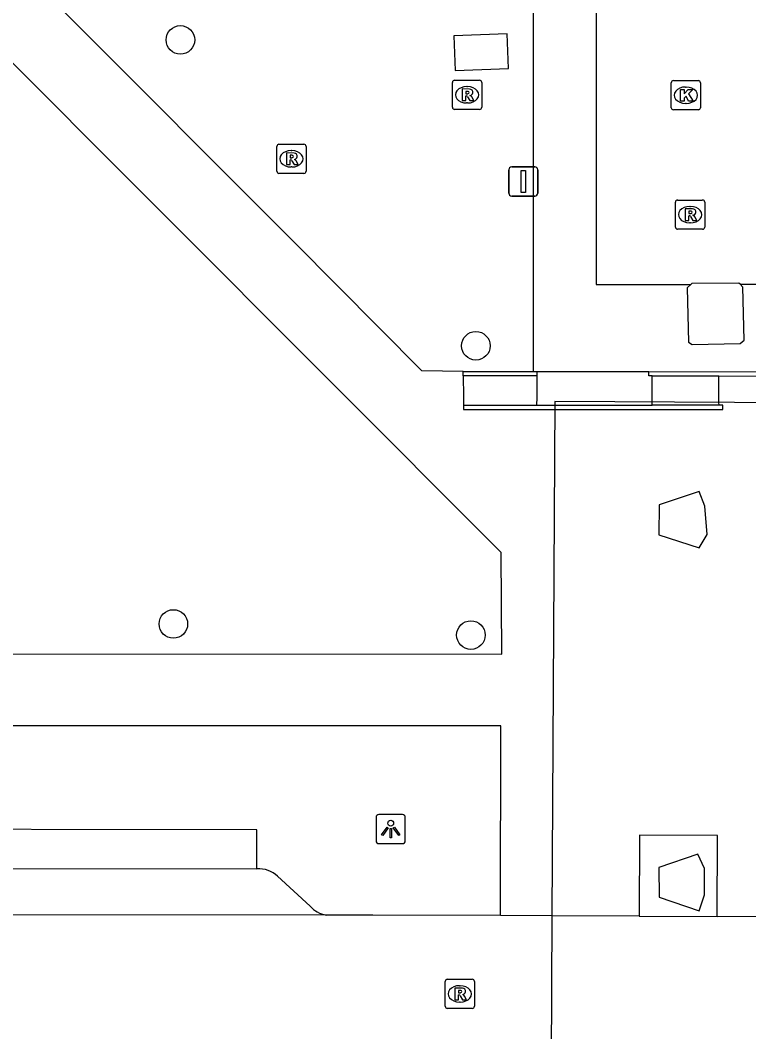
# Model space of a CAD drawing. Extents: x 161477 to 163040, y 383680 to 384868.
# Drawn here: x 161847.65 to 161872.58, y 384378.03 to 384412.65 of the extents above; entities that cross this region are included whole.
import ezdxf

# ---------------------------------------------------------------- set-up
doc = ezdxf.new("R2010")
doc.units = 0
for name, color, linetype in [('IMGEO_Boom', 7, 'Continuous'), ('IMGEO_Kolk', 7, 'Continuous'), ('IMGEO_Lage_trafo', 7, 'Continuous'), ('IMGEO_Lichtpunt', 7, 'Continuous'), ('IMGEO_Muur', 7, 'Continuous'), ('IMGEO_Pand', 7, 'Continuous'), ('IMGEO_Pand_overbouw', 7, 'Continuous'), ('IMGEO_Parkeervlak_open', 7, 'Continuous'), ('IMGEO_Rijbaan_lokaal_open', 7, 'Continuous'), ('IMGEO_Rioolput', 7, 'Continuous'), ('IMGEO_Verkeersbordpaal', 7, 'Continuous'), ('IMGEO_Voetpad_gesloten', 7, 'Continuous'), ('IMGEO_Voetpad_open', 7, 'Continuous')]:
    doc.layers.add(name, color=color, linetype=linetype)

msp = doc.modelspace()

# ---------------------------------------------------------------- linework, layer by layer
at = {"layer": 'IMGEO_Boom'}
for centre in [(161853.13, 384411.98), (161863.24, 384401.51), (161852.89, 384391.99), (161863.07, 384391.61)]:
    msp.add_circle(centre, 0.489, dxfattribs=at)
at = {"layer": 'IMGEO_Kolk'}
for p, q in [((161869.926, 384409.66), (161869.926, 384410.512)), ((161870.001, 384410.586), (161870.853, 384410.586)), ((161870.414, 384410.366), (161870.439, 384410.366)), ((161870.927, 384410.512), (161870.927, 384409.66)), ((161870.853, 384409.586), (161870.001, 384409.586)), ((161870.437, 384409.806), (161870.412, 384409.806))]:
    msp.add_line(p, q, dxfattribs=at)
for points in [[(161869.926, 384409.66), (161869.926, 384410.512)], [(161870.001, 384410.586), (161870.853, 384410.586)], [(161870.247, 384410.286), (161870.37, 384410.286), (161870.37, 384410.135), (161870.5, 384410.286), (161870.664, 384410.286), (161870.518, 384410.135), (161870.671, 384409.886), (161870.519, 384409.886), (161870.434, 384410.05), (161870.37, 384409.983), (161870.37, 384409.886), (161870.247, 384409.886), (161870.247, 384410.286)], [(161870.927, 384410.512), (161870.927, 384409.66)], [(161870.853, 384409.586), (161870.001, 384409.586)]]:
    msp.add_lwpolyline(points, dxfattribs=at)
for centre, start, end in [((161870.003, 384410.51), 91.552, 178.448), ((161870.003, 384410.51), 91.552, 178.448), ((161870.851, 384410.51), 1.552, 88.448), ((161870.851, 384410.51), 1.552, 88.448), ((161870.003, 384409.662), 181.552, 268.448), ((161870.003, 384409.662), 181.552, 268.448), ((161870.851, 384409.662), 271.552, 358.448), ((161870.851, 384409.662), 271.552, 358.448)]:
    msp.add_arc(centre, 0.0765, start, end, dxfattribs=at)
for centre, major_axis, ratio, start_param, end_param in [((161870.413, 384410.086), (-0.387, 0.002), 0.722429, 4.712389, 7.853982), ((161870.438, 384410.086), (-0.39, 0.002), 0.717154, 1.570796, 4.712389)]:
    msp.add_ellipse(centre, major_axis=major_axis, ratio=ratio, start_param=start_param, end_param=end_param, dxfattribs=at)
at = {"layer": 'IMGEO_Lage_trafo'}
for points in [[(161870.593, 384403.612), (161870.476, 384403.494), (161870.512, 384401.63), (161870.637, 384401.55), (161872.286, 384401.592), (161872.422, 384401.706), (161872.374, 384403.522), (161872.283, 384403.614)], [(161872.283, 384403.614), (161872.244, 384403.654), (161870.627, 384403.647), (161870.593, 384403.612)]]:
    msp.add_lwpolyline(points, dxfattribs=at)
at = {"layer": 'IMGEO_Lichtpunt'}
for p, q in [((161859.827, 384385.373), (161859.827, 384384.566)), ((161859.827, 384385.373), (161859.827, 384384.566)), ((161860.729, 384385.468), (161859.921, 384385.468)), ((161860.729, 384385.468), (161859.921, 384385.468)), ((161860.823, 384384.566), (161860.823, 384385.373)), ((161860.823, 384384.566), (161860.823, 384385.373)), ((161859.921, 384384.472), (161860.729, 384384.472)), ((161859.921, 384384.472), (161860.729, 384384.472))]:
    msp.add_line(p, q, dxfattribs=at)
for points in [[(161860.201, 384385.037), (161860.24, 384385.009), (161860.052, 384384.747), (161860.014, 384384.774), (161860.201, 384385.037)], [(161860.303, 384384.989), (161860.35, 384384.989), (161860.35, 384384.667), (161860.303, 384384.667), (161860.303, 384384.989)], [(161860.413, 384385.009), (161860.451, 384385.036), (161860.638, 384384.774), (161860.599, 384384.746), (161860.413, 384385.009)]]:
    msp.add_lwpolyline(points, dxfattribs=at)
msp.add_circle((161860.326, 384385.171), 0.0994, dxfattribs=at)
for centre, start, end in [((161859.921, 384385.373), 90, 180), ((161859.921, 384385.373), 90, 180), ((161860.729, 384385.373), 0, 90), ((161860.729, 384385.373), 0, 90), ((161859.921, 384384.566), 180, 270), ((161859.921, 384384.566), 180, 270), ((161860.729, 384384.566), 270, 0), ((161860.729, 384384.566), 270, 360)]:
    msp.add_arc(centre, 0.0946, start, end, dxfattribs=at)
at = {"layer": 'IMGEO_Muur'}
for points in [[(161862.807, 384400.484), (161862.811, 384400.627)], [(161862.811, 384400.627), (161865.206, 384400.632)], [(161865.206, 384400.632), (161865.326, 384400.632)], [(161865.326, 384400.632), (161865.326, 384400.482)], [(161869.162, 384400.632), (161888.223, 384400.609)], [(161869.276, 384400.482), (161869.164, 384400.482), (161869.162, 384400.632)], [(161865.326, 384400.482), (161862.807, 384400.484)], [(161869.276, 384400.482), (161871.554, 384400.479)], [(161871.554, 384400.479), (161888.073, 384400.459), (161888.069, 384390.774), (161888.219, 384390.774)], [(161862.815, 384399.477), (161862.812, 384399.328), (161864.304, 384399.326), (161865.319, 384399.33), (161865.939, 384399.325), (161866.699, 384399.325), (161867.854, 384399.33), (161871.69, 384399.329), (161871.686, 384399.477), (161871.561, 384399.477)], [(161862.815, 384399.477), (161865.319, 384399.476)], [(161865.319, 384399.476), (161865.939, 384399.476), (161869.269, 384399.477)], [(161871.561, 384399.477), (161869.269, 384399.477)]]:
    msp.add_lwpolyline(points, dxfattribs=at)
at = {"layer": 'IMGEO_Pand'}
for points in [[(161871.08, 384396.018), (161870.877, 384396.52), (161869.512, 384396.064), (161869.498, 384395.037), (161870.876, 384394.597), (161871.155, 384395.056), (161871.08, 384396.018)], [(161871.066, 384383.626), (161870.833, 384384.107), (161869.499, 384383.655), (161869.513, 384382.638), (161870.884, 384382.167), (161871.066, 384382.716), (161871.066, 384383.626)]]:
    msp.add_lwpolyline(points, dxfattribs=at)
at = {"layer": 'IMGEO_Pand_overbouw'}
msp.add_lwpolyline([(161886.368, 384381.97), (161886.373, 384383.105), (161886.373, 384383.255), (161886.437, 384399.486), (161865.94, 384399.605), (161865.845, 384382.002), (161865.791, 384372.068), (161865.762, 384366.704), (161865.758, 384366.123), (161865.746, 384363.876), (161866.103, 384363.876), (161866.353, 384363.876), (161868.937, 384363.876), (161869.233, 384363.876), (161869.233, 384358.648), (161869.403, 384358.648), (161869.417, 384358.867), (161870.905, 384359.356), (161871.183, 384358.643), (161872.363, 384358.64), (161875.123, 384358.611)], dxfattribs=at)
at = {"layer": 'IMGEO_Parkeervlak_open'}
for points in [[(161865.219, 384515.029), (161865.206, 384500), (161865.177, 384462.998), (161865.206, 384400.632)], [(161857.57, 384382.335), (161856.456, 384383.357)]]:
    msp.add_lwpolyline(points, dxfattribs=at)
for centre, radius, start, end in [((161855.799, 384382.634), 0.977, 47.722, 92.847), ((161858.265, 384382.928), 0.913, 220.4824, 260.5728)]:
    msp.add_arc(centre, radius, start, end, dxfattribs=at)
at = {"layer": 'IMGEO_Rijbaan_lokaal_open'}
for points in [[(161866.364, 384514.989), (161867.369, 384514.954), (161867.356, 384499.998), (161867.327, 384462.999), (161867.355, 384403.608), (161870.593, 384403.612)], [(161872.283, 384403.614), (161880.399, 384403.624), (161888.224, 384403.62)], [(161858.115, 384382.027), (161834.388, 384382.049)], [(161864.089, 384382.01), (161859.71, 384382.026), (161858.115, 384382.027)], [(161865.845, 384382.002), (161864.089, 384382.01)], [(161865.845, 384382.002), (161865.791, 384372.068)], [(161868.827, 384381.988), (161865.845, 384382.002)], [(161868.827, 384381.988), (161871.496, 384381.975)], [(161880.924, 384381.955), (161871.496, 384381.975)]]:
    msp.add_lwpolyline(points, dxfattribs=at)
at = {"layer": 'IMGEO_Rioolput'}
for p, q in [((161862.439, 384409.674), (161862.439, 384410.526)), ((161862.514, 384410.6), (161863.366, 384410.6)), ((161862.927, 384410.38), (161862.952, 384410.38)), ((161863.44, 384410.526), (161863.44, 384409.674)), ((161863.366, 384409.6), (161862.514, 384409.6)), ((161862.95, 384409.82), (161862.925, 384409.82)), ((161856.429, 384407.484), (161856.429, 384408.336)), ((161856.504, 384408.41), (161857.356, 384408.41)), ((161856.917, 384408.19), (161856.942, 384408.19)), ((161857.43, 384408.336), (161857.43, 384407.484)), ((161856.94, 384407.63), (161856.915, 384407.63)), ((161857.356, 384407.41), (161856.504, 384407.41)), ((161870.144, 384406.5), (161870.996, 384406.5)), ((161870.069, 384405.574), (161870.069, 384406.426)), ((161870.557, 384406.28), (161870.582, 384406.28)), ((161871.07, 384406.426), (161871.07, 384405.574)), ((161870.996, 384405.5), (161870.144, 384405.5)), ((161870.58, 384405.72), (161870.555, 384405.72)), ((161862.264, 384379.83), (161863.116, 384379.83)), ((161862.189, 384378.904), (161862.189, 384379.756)), ((161862.677, 384379.61), (161862.702, 384379.61)), ((161863.19, 384379.756), (161863.19, 384378.904)), ((161863.116, 384378.83), (161862.264, 384378.83)), ((161862.7, 384379.05), (161862.675, 384379.05))]:
    msp.add_line(p, q, dxfattribs=at)
for points in [[(161862.439, 384409.674), (161862.439, 384410.526)], [(161862.514, 384410.6), (161863.366, 384410.6)], [(161863.028, 384410.298), (161862.776, 384410.3), (161862.776, 384409.9)], [(161863.44, 384410.526), (161863.44, 384409.674)], [(161862.776, 384409.9), (161862.9, 384409.9), (161862.9, 384410.062), (161862.911, 384410.062)], [(161862.954, 384410.219), (161862.9, 384410.219), (161862.9, 384410.138)], [(161862.9, 384410.138), (161862.952, 384410.138)], [(161862.958, 384410.033), (161863.029, 384409.9), (161863.169, 384409.9), (161863.104, 384410.026)], [(161863.366, 384409.6), (161862.514, 384409.6)], [(161856.429, 384407.484), (161856.429, 384408.336)], [(161856.504, 384408.41), (161857.356, 384408.41)], [(161857.43, 384408.336), (161857.43, 384407.484)], [(161857.018, 384408.108), (161856.766, 384408.11), (161856.766, 384407.71)], [(161856.766, 384407.71), (161856.89, 384407.71), (161856.89, 384407.872), (161856.901, 384407.872)], [(161856.944, 384408.029), (161856.89, 384408.029), (161856.89, 384407.948)], [(161856.89, 384407.948), (161856.942, 384407.948)], [(161856.948, 384407.843), (161857.019, 384407.71), (161857.159, 384407.71), (161857.094, 384407.836)], [(161857.356, 384407.41), (161856.504, 384407.41)], [(161870.144, 384406.5), (161870.996, 384406.5)], [(161870.069, 384405.574), (161870.069, 384406.426)], [(161870.658, 384406.198), (161870.406, 384406.2), (161870.406, 384405.8)], [(161870.584, 384406.119), (161870.53, 384406.119), (161870.53, 384406.038)], [(161871.07, 384406.426), (161871.07, 384405.574)], [(161870.406, 384405.8), (161870.53, 384405.8), (161870.53, 384405.962), (161870.541, 384405.962)], [(161870.53, 384406.038), (161870.582, 384406.038)], [(161870.588, 384405.933), (161870.659, 384405.8), (161870.799, 384405.8), (161870.734, 384405.926)], [(161870.996, 384405.5), (161870.144, 384405.5)], [(161862.264, 384379.83), (161863.116, 384379.83)], [(161862.189, 384378.904), (161862.189, 384379.756)], [(161862.778, 384379.528), (161862.526, 384379.53), (161862.526, 384379.13)], [(161863.19, 384379.756), (161863.19, 384378.904)], [(161862.526, 384379.13), (161862.65, 384379.13), (161862.65, 384379.292), (161862.661, 384379.292)], [(161862.704, 384379.449), (161862.65, 384379.449), (161862.65, 384379.368)], [(161862.65, 384379.368), (161862.702, 384379.368)], [(161862.708, 384379.263), (161862.779, 384379.13), (161862.919, 384379.13), (161862.854, 384379.256)], [(161863.116, 384378.83), (161862.264, 384378.83)]]:
    msp.add_lwpolyline(points, dxfattribs=at)
for centre, radius, start, end in [((161862.516, 384410.524), 0.0765, 91.552, 178.448), ((161862.516, 384410.524), 0.0765, 91.552, 178.448), ((161863.027, 384410.188), 0.109, 350.3612, 89.416), ((161863.364, 384410.524), 0.0765, 1.552, 88.448), ((161863.364, 384410.524), 0.0765, 1.552, 88.448), ((161862.91, 384410.009), 0.0533, 26.0293, 88.6989), ((161862.936, 384410.327), 0.19, 274.7715, 282.9687), ((161862.96, 384410.123), 0.0964, 77.0061, 93.1865), ((161862.974, 384410.18), 0.0378, 276.6634, 79.6772), ((161863.025, 384410.188), 0.112, 277.5842, 350.9817), ((161863.009, 384409.973), 0.108, 29.5134, 73.7905), ((161862.516, 384409.676), 0.0765, 181.552, 268.448), ((161862.516, 384409.676), 0.0765, 181.552, 268.448), ((161863.364, 384409.676), 0.0765, 271.552, 358.448), ((161863.364, 384409.676), 0.0765, 271.552, 358.448), ((161856.506, 384408.334), 0.0765, 91.552, 178.448), ((161856.506, 384408.334), 0.0765, 91.552, 178.448), ((161857.354, 384408.334), 0.0765, 1.552, 88.448), ((161857.354, 384408.334), 0.0765, 1.552, 88.448), ((161856.9, 384407.819), 0.0533, 26.0293, 88.6989), ((161856.926, 384408.137), 0.19, 274.7715, 282.9687), ((161856.95, 384407.933), 0.0964, 77.0061, 93.1865), ((161856.964, 384407.99), 0.0378, 276.6634, 79.6772), ((161857.017, 384407.998), 0.109, 350.3612, 89.416), ((161857.015, 384407.998), 0.112, 277.5842, 350.9817), ((161856.999, 384407.783), 0.108, 29.5134, 73.7905), ((161856.506, 384407.486), 0.0765, 181.552, 268.448), ((161856.506, 384407.486), 0.0765, 181.552, 268.448), ((161857.354, 384407.486), 0.0765, 271.552, 358.448), ((161857.354, 384407.486), 0.0765, 271.552, 358.448), ((161870.146, 384406.424), 0.0765, 91.552, 178.448), ((161870.146, 384406.424), 0.0765, 91.552, 178.448), ((161870.994, 384406.424), 0.0765, 1.552, 88.448), ((161870.994, 384406.424), 0.0765, 1.552, 88.448), ((161870.59, 384406.023), 0.0964, 77.0061, 93.1865), ((161870.604, 384406.08), 0.0378, 276.6634, 79.6772), ((161870.657, 384406.088), 0.109, 350.3612, 89.416), ((161870.54, 384405.909), 0.0533, 26.0293, 88.6989), ((161870.566, 384406.227), 0.19, 274.7715, 282.9687), ((161870.655, 384406.088), 0.112, 277.5842, 350.9817), ((161870.639, 384405.873), 0.108, 29.5134, 73.7905), ((161870.146, 384405.576), 0.0765, 181.552, 268.448), ((161870.146, 384405.576), 0.0765, 181.552, 268.448), ((161870.994, 384405.576), 0.0765, 271.552, 358.448), ((161870.994, 384405.576), 0.0765, 271.552, 358.448), ((161862.266, 384379.754), 0.0765, 91.552, 178.448), ((161862.266, 384379.754), 0.0765, 91.552, 178.448), ((161863.114, 384379.754), 0.0765, 1.552, 88.448), ((161863.114, 384379.754), 0.0765, 1.552, 88.448), ((161862.777, 384379.418), 0.109, 350.3612, 89.416), ((161862.66, 384379.239), 0.0533, 26.0293, 88.6989), ((161862.686, 384379.557), 0.19, 274.7715, 282.9687), ((161862.71, 384379.353), 0.0964, 77.0061, 93.1865), ((161862.724, 384379.41), 0.0378, 276.6634, 79.6772), ((161862.775, 384379.418), 0.112, 277.5842, 350.9817), ((161862.759, 384379.203), 0.108, 29.5134, 73.7905), ((161862.266, 384378.906), 0.0765, 181.552, 268.448), ((161862.266, 384378.906), 0.0765, 181.552, 268.448), ((161863.114, 384378.906), 0.0765, 271.552, 358.448), ((161863.114, 384378.906), 0.0765, 271.552, 358.448)]:
    msp.add_arc(centre, radius, start, end, dxfattribs=at)
for centre, major_axis, ratio, start_param, end_param in [((161862.926, 384410.1), (-0.387, 0.002), 0.722429, 4.712389, 7.853982), ((161862.951, 384410.1), (-0.39, 0.002), 0.717154, 1.570796, 4.712389), ((161856.916, 384407.91), (-0.387, 0.002), 0.722429, 4.712389, 7.853982), ((161856.941, 384407.91), (-0.39, 0.002), 0.717154, 1.570796, 4.712389), ((161870.556, 384406), (-0.387, 0.002), 0.722429, 4.712389, 7.853982), ((161870.581, 384406), (-0.39, 0.002), 0.717154, 1.570796, 4.712389), ((161862.676, 384379.33), (-0.387, 0.002), 0.722429, 4.712389, 7.853982), ((161862.701, 384379.33), (-0.39, 0.002), 0.717154, 1.570796, 4.712389)]:
    msp.add_ellipse(centre, major_axis=major_axis, ratio=ratio, start_param=start_param, end_param=end_param, dxfattribs=at)
at = {"layer": 'IMGEO_Verkeersbordpaal'}
for p, q in [((161864.367, 384406.734), (161864.367, 384407.534)), ((161864.367, 384407.534), (161864.367, 384406.734)), ((161864.467, 384407.634), (161865.257, 384407.634)), ((161865.257, 384407.634), (161864.467, 384407.634)), ((161865.357, 384407.534), (161865.357, 384406.734)), ((161865.357, 384406.734), (161865.357, 384407.534)), ((161865.257, 384406.634), (161864.467, 384406.634)), ((161864.467, 384406.634), (161865.257, 384406.634))]:
    msp.add_line(p, q, dxfattribs=at)
msp.add_lwpolyline([(161864.787, 384407.509), (161864.937, 384407.509), (161864.937, 384406.759), (161864.787, 384406.759), (161864.787, 384407.509)], dxfattribs=at)
for centre, start, end in [((161864.467, 384407.534), 90, 180), ((161864.467, 384407.534), 90, 180), ((161865.257, 384407.534), 0, 90), ((161865.257, 384407.534), 360, 90), ((161864.467, 384406.734), 180, 270), ((161864.467, 384406.734), 180, 270), ((161865.257, 384406.734), 270, 0), ((161865.257, 384406.734), 270, 0)]:
    msp.add_arc(centre, 0.1, start, end, dxfattribs=at)
at = {"layer": 'IMGEO_Voetpad_gesloten'}
msp.add_lwpolyline([(161864.31, 384412.183), (161862.483, 384412.114), (161862.528, 384410.935), (161864.355, 384411.005), (161864.31, 384412.183)], dxfattribs=at)
at = {"layer": 'IMGEO_Voetpad_open'}
for points in [[(161862.811, 384400.627), (161861.387, 384400.657), (161857.036, 384405.041), (161825.095, 384437.038)], [(161820.754, 384427.117), (161820.464, 384390.971), (161864.134, 384390.954), (161864.109, 384394.436), (161822.852, 384435.774), (161819.986, 384435.142)], [(161865.326, 384400.632), (161866.395, 384400.632), (161869.162, 384400.632)], [(161862.807, 384400.484), (161862.814, 384399.771), (161862.815, 384399.477)], [(161865.326, 384400.482), (161865.326, 384399.737), (161865.319, 384399.476)], [(161869.269, 384399.477), (161869.27, 384399.585), (161869.276, 384400.482)], [(161871.561, 384399.477), (161871.56, 384399.571), (161871.554, 384400.479)], [(161864.089, 384382.01), (161864.099, 384388.507), (161827.13, 384388.507), (161827.142, 384382.092)], [(161855.75, 384383.61), (161855.742, 384384.94), (161840.306, 384384.97), (161840.276, 384387.472), (161836.609, 384387.455), (161836.667, 384383.616)], [(161871.496, 384381.975), (161871.514, 384384.753), (161868.844, 384384.759), (161868.827, 384381.988)], [(161836.667, 384383.616), (161855.75, 384383.61)]]:
    msp.add_lwpolyline(points, dxfattribs=at)

doc.saveas('drawing.dxf')
